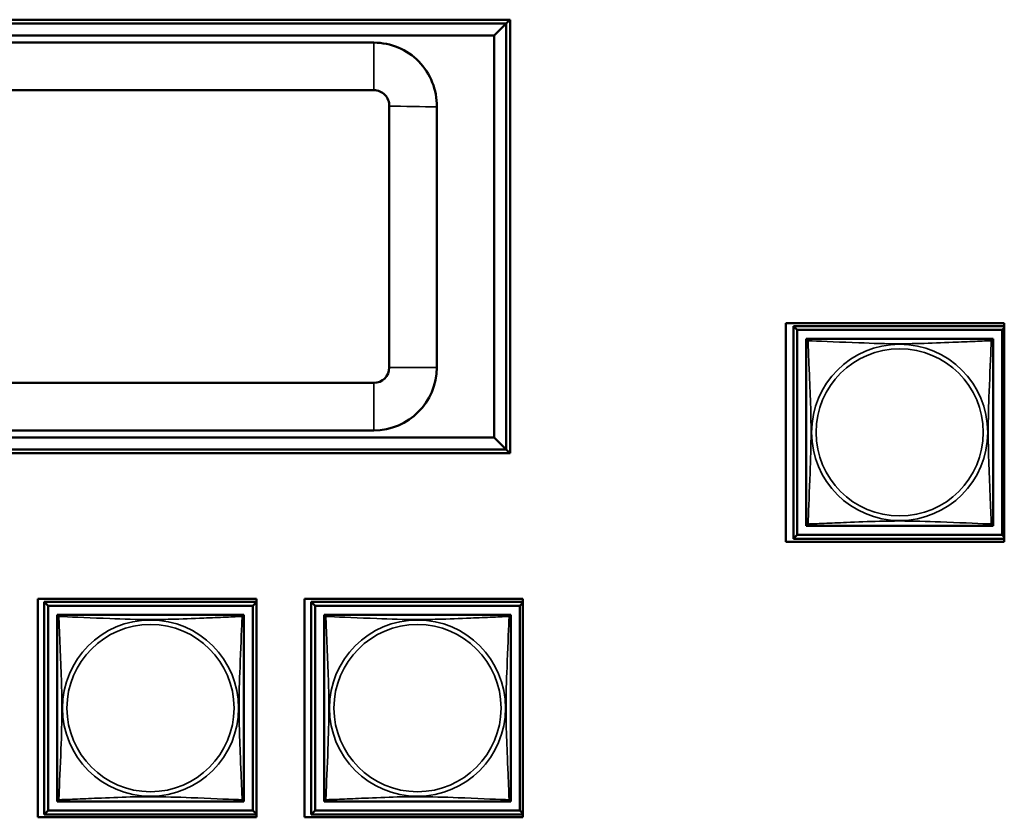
# Model space of a CAD drawing. Header units: inches. Extents: x 1.9 to 64.4, y 1.6 to 69.2.
# Tile 260 of 328: x 47.8 to 50.3, y 45.7 to 47.7. Entities that reach past the tile are written whole.
import ezdxf

# ---------------------------------------------------------------- set-up
doc = ezdxf.new("R2010")
doc.units = ezdxf.units.IN
doc.header["$MEASUREMENT"] = 0
doc.layers.add('Visible (ANSI)', color=7, linetype='Continuous', lineweight=50)
doc.layers.add('Visible Narrow (ANSI)', color=7, linetype='Continuous', lineweight=35)

msp = doc.modelspace()

# ---------------------------------------------------------------- linework, layer by layer
at = {"layer": 'Visible (ANSI)'}
for p, q in [((45.8672, 47.7195), (49.0532, 47.7195)), ((49.0532, 47.7195), (49.0432, 47.7095)), ((49.0532, 47.7195), (49.0532, 46.6235)), ((49.0432, 47.7095), (45.877, 47.7095)), ((49.0132, 47.6795), (49.0432, 47.7095)), ((49.0432, 46.6335), (49.0432, 47.7095)), ((45.907, 47.6795), (49.0132, 47.6795)), ((49.0132, 47.6795), (49.0132, 46.6635)), ((48.7088, 47.6615), (46.2484, 47.6615)), ((46.2484, 47.5415), (48.7088, 47.5415)), ((48.7476, 47.501), (48.7476, 46.8402)), ((48.8676, 46.8402), (48.8676, 47.4993)), ((49.7501, 46.4), (49.7501, 46.9524)), ((49.7501, 46.9524), (50.3026, 46.9524)), ((50.3026, 46.9524), (50.3026, 46.4)), ((49.7693, 46.9451), (50.3026, 46.9451)), ((49.7791, 46.9353), (49.7693, 46.9451)), ((49.7693, 46.4077), (49.7693, 46.9451)), ((49.7791, 46.9353), (50.2968, 46.9353)), ((49.7791, 46.4175), (49.7791, 46.9353)), ((50.3026, 46.941), (50.2968, 46.9353)), ((50.2968, 46.9353), (50.2968, 46.4175)), ((49.8017, 46.9068), (49.8017, 46.9126)), ((49.8017, 46.9126), (49.8075, 46.9126)), ((50.2684, 46.9126), (50.2742, 46.9126)), ((50.2742, 46.9126), (50.2742, 46.9067)), ((48.7088, 46.8015), (46.2484, 46.8015)), ((46.2484, 46.6815), (48.7088, 46.6815)), ((49.0132, 46.6635), (45.907, 46.6635)), ((49.0432, 46.6335), (49.0132, 46.6635)), ((45.877, 46.6335), (49.0432, 46.6335)), ((49.0532, 46.6235), (49.0432, 46.6335)), ((49.0532, 46.6235), (45.8672, 46.6235)), ((49.8017, 46.4402), (49.8017, 46.446)), ((49.8076, 46.4402), (49.8017, 46.4402)), ((50.2742, 46.4402), (50.2683, 46.4402)), ((50.2742, 46.4461), (50.2742, 46.4402)), ((49.7791, 46.4175), (49.7693, 46.4077)), ((50.3026, 46.4077), (49.7693, 46.4077)), ((50.2968, 46.4175), (49.7791, 46.4175)), ((50.2968, 46.4175), (50.3026, 46.4118)), ((50.3026, 46.4), (49.7501, 46.4)), ((47.8591, 45.7034), (47.8591, 46.2559)), ((47.8591, 46.2559), (48.4116, 46.2559)), ((48.4116, 46.2559), (48.4116, 45.7034)), ((48.5331, 45.7034), (48.5331, 46.2559)), ((48.5331, 46.2559), (49.0856, 46.2559)), ((49.0856, 46.2559), (49.0856, 45.7034)), ((47.8753, 46.2481), (48.4116, 46.2481)), ((47.8851, 46.2383), (47.8753, 46.2481)), ((47.8753, 45.7107), (47.8753, 46.2481)), ((47.8851, 46.2383), (48.4028, 46.2383)), ((47.8851, 45.7205), (47.8851, 46.2383)), ((48.4116, 46.247), (48.4028, 46.2383)), ((48.4028, 46.2383), (48.4028, 45.7205)), ((48.5503, 46.2481), (49.0856, 46.2481)), ((48.5601, 46.2383), (48.5503, 46.2481)), ((48.5503, 45.7107), (48.5503, 46.2481)), ((48.5601, 46.2383), (49.0778, 46.2383)), ((48.5601, 45.7205), (48.5601, 46.2383)), ((49.0856, 46.246), (49.0778, 46.2383)), ((49.0778, 46.2383), (49.0778, 45.7205)), ((47.9077, 46.2098), (47.9077, 46.2156)), ((47.9077, 46.2156), (47.9135, 46.2156)), ((48.3744, 46.2156), (48.3802, 46.2156)), ((48.3802, 46.2156), (48.3802, 46.2097)), ((48.5827, 46.2098), (48.5827, 46.2156)), ((48.5827, 46.2156), (48.5885, 46.2156)), ((49.0494, 46.2156), (49.0552, 46.2156)), ((49.0552, 46.2156), (49.0552, 46.2097)), ((47.9077, 45.7432), (47.9077, 45.749)), ((47.9136, 45.7432), (47.9077, 45.7432)), ((48.3802, 45.7432), (48.3743, 45.7432)), ((48.3802, 45.7491), (48.3802, 45.7432)), ((48.5827, 45.7432), (48.5827, 45.749)), ((48.5886, 45.7432), (48.5827, 45.7432)), ((49.0552, 45.7432), (49.0493, 45.7432)), ((49.0552, 45.7491), (49.0552, 45.7432)), ((48.4116, 45.7034), (47.8591, 45.7034)), ((47.8851, 45.7205), (47.8753, 45.7107)), ((48.4116, 45.7107), (47.8753, 45.7107)), ((48.4028, 45.7205), (47.8851, 45.7205)), ((48.4028, 45.7205), (48.4116, 45.7118)), ((49.0856, 45.7034), (48.5331, 45.7034)), ((48.5601, 45.7205), (48.5503, 45.7107)), ((49.0856, 45.7107), (48.5503, 45.7107)), ((49.0778, 45.7205), (48.5601, 45.7205)), ((49.0778, 45.7205), (49.0856, 45.7128))]:
    msp.add_line(p, q, dxfattribs=at)
for centre, radius, start, end in [((48.7088, 47.5027), 0.1588, 358.7859, 90), ((48.7088, 47.5027), 0.0388, 357.5427, 90), ((49.8076, 46.9067), 0.00591, 90, 180), ((50.2683, 46.9067), 0.00591, 0, 90), ((48.7088, 46.8402), 0.1588, 270, 0), ((48.7088, 46.8402), 0.0388, 270, 0), ((49.8076, 46.4461), 0.00591, 180, 270), ((50.2683, 46.4461), 0.00591, 270, 360), ((47.9136, 46.2097), 0.00591, 90, 180), ((48.3743, 46.2097), 0.00591, 0, 90), ((48.5886, 46.2097), 0.00591, 90, 180), ((49.0493, 46.2097), 0.00591, 0, 90), ((47.9136, 45.7491), 0.00591, 180, 270), ((48.3743, 45.7491), 0.00591, 270, 360), ((48.5886, 45.7491), 0.00591, 180, 270), ((49.0493, 45.7491), 0.00591, 270, 360)]:
    msp.add_arc(centre, radius, start, end, dxfattribs=at)
for points in [[(49.8017, 46.9067), (49.8017, 46.9061), (49.8017, 46.9034), (49.8017, 46.899), (49.8017, 46.8909), (49.8017, 46.877), (49.8017, 46.8608), (49.8017, 46.8447), (49.8017, 46.8265), (49.8017, 46.8079), (49.8017, 46.7815), (49.8017, 46.7542), (49.8017, 46.7272), (49.8017, 46.7102), (49.8017, 46.6933), (49.8017, 46.6764), (49.8017, 46.6426), (49.8017, 46.6087), (49.8017, 46.575), (49.8017, 46.533), (49.8017, 46.4891), (49.8017, 46.4635), (49.8017, 46.4534), (49.8017, 46.447), (49.8017, 46.4461)], [(50.2683, 46.9126), (50.2677, 46.9126), (50.265, 46.9126), (50.2606, 46.9126), (50.2524, 46.9126), (50.2385, 46.9126), (50.2224, 46.9126), (50.2063, 46.9126), (50.1881, 46.9126), (50.1694, 46.9126), (50.1431, 46.9126), (50.1158, 46.9126), (50.0887, 46.9126), (50.0718, 46.9126), (50.0549, 46.9126), (50.038, 46.9126), (50.0041, 46.9126), (49.9703, 46.9126), (49.9365, 46.9126), (49.8945, 46.9126), (49.8506, 46.9126), (49.8251, 46.9126), (49.815, 46.9126), (49.8086, 46.9126), (49.8076, 46.9126)], [(50.2742, 46.4461), (50.2742, 46.4467), (50.2742, 46.4494), (50.2742, 46.4538), (50.2742, 46.4619), (50.2742, 46.4758), (50.2742, 46.492), (50.2742, 46.5081), (50.2742, 46.5263), (50.2742, 46.5449), (50.2742, 46.5713), (50.2742, 46.5986), (50.2742, 46.6256), (50.2742, 46.6426), (50.2742, 46.6595), (50.2742, 46.6764), (50.2742, 46.7102), (50.2742, 46.7441), (50.2742, 46.7778), (50.2742, 46.8198), (50.2742, 46.8637), (50.2742, 46.8893), (50.2742, 46.8994), (50.2742, 46.9058), (50.2742, 46.9067)], [(49.8076, 46.4402), (49.8082, 46.4402), (49.8109, 46.4402), (49.8153, 46.4402), (49.8235, 46.4402), (49.8374, 46.4402), (49.8535, 46.4402), (49.8696, 46.4402), (49.8879, 46.4402), (49.9065, 46.4402), (49.9328, 46.4402), (49.9601, 46.4402), (49.9872, 46.4402), (50.0041, 46.4402), (50.021, 46.4402), (50.038, 46.4402), (50.0718, 46.4402), (50.1057, 46.4402), (50.1394, 46.4402), (50.1814, 46.4402), (50.2253, 46.4402), (50.2508, 46.4402), (50.2609, 46.4402), (50.2673, 46.4402), (50.2683, 46.4402)], [(47.9077, 46.2097), (47.9077, 46.2091), (47.9077, 46.2064), (47.9077, 46.202), (47.9077, 46.1939), (47.9077, 46.18), (47.9077, 46.1638), (47.9077, 46.1477), (47.9077, 46.1295), (47.9077, 46.1109), (47.9077, 46.0845), (47.9077, 46.0572), (47.9077, 46.0302), (47.9077, 46.0132), (47.9077, 45.9963), (47.9077, 45.9794), (47.9077, 45.9456), (47.9077, 45.9117), (47.9077, 45.878), (47.9077, 45.836), (47.9077, 45.7921), (47.9077, 45.7665), (47.9077, 45.7564), (47.9077, 45.75), (47.9077, 45.7491)], [(48.3743, 46.2156), (48.3737, 46.2156), (48.371, 46.2156), (48.3666, 46.2156), (48.3584, 46.2156), (48.3445, 46.2156), (48.3284, 46.2156), (48.3123, 46.2156), (48.2941, 46.2156), (48.2754, 46.2156), (48.2491, 46.2156), (48.2218, 46.2156), (48.1947, 46.2156), (48.1778, 46.2156), (48.1609, 46.2156), (48.144, 46.2156), (48.1101, 46.2156), (48.0763, 46.2156), (48.0425, 46.2156), (48.0005, 46.2156), (47.9566, 46.2156), (47.9311, 46.2156), (47.921, 46.2156), (47.9146, 46.2156), (47.9136, 46.2156)], [(48.3802, 45.7491), (48.3802, 45.7497), (48.3802, 45.7524), (48.3802, 45.7568), (48.3802, 45.7649), (48.3802, 45.7788), (48.3802, 45.795), (48.3802, 45.8111), (48.3802, 45.8293), (48.3802, 45.8479), (48.3802, 45.8743), (48.3802, 45.9016), (48.3802, 45.9286), (48.3802, 45.9456), (48.3802, 45.9625), (48.3802, 45.9794), (48.3802, 46.0132), (48.3802, 46.0471), (48.3802, 46.0808), (48.3802, 46.1228), (48.3802, 46.1667), (48.3802, 46.1923), (48.3802, 46.2024), (48.3802, 46.2088), (48.3802, 46.2097)], [(48.5827, 46.2097), (48.5827, 46.2091), (48.5827, 46.2064), (48.5827, 46.202), (48.5827, 46.1939), (48.5827, 46.18), (48.5827, 46.1638), (48.5827, 46.1477), (48.5827, 46.1295), (48.5827, 46.1109), (48.5827, 46.0845), (48.5827, 46.0572), (48.5827, 46.0302), (48.5827, 46.0132), (48.5827, 45.9963), (48.5827, 45.9794), (48.5827, 45.9456), (48.5827, 45.9117), (48.5827, 45.878), (48.5827, 45.836), (48.5827, 45.7921), (48.5827, 45.7665), (48.5827, 45.7564), (48.5827, 45.75), (48.5827, 45.7491)], [(49.0493, 46.2156), (49.0487, 46.2156), (49.046, 46.2156), (49.0416, 46.2156), (49.0334, 46.2156), (49.0195, 46.2156), (49.0034, 46.2156), (48.9873, 46.2156), (48.9691, 46.2156), (48.9504, 46.2156), (48.9241, 46.2156), (48.8968, 46.2156), (48.8697, 46.2156), (48.8528, 46.2156), (48.8359, 46.2156), (48.819, 46.2156), (48.7851, 46.2156), (48.7513, 46.2156), (48.7175, 46.2156), (48.6755, 46.2156), (48.6316, 46.2156), (48.6061, 46.2156), (48.596, 46.2156), (48.5896, 46.2156), (48.5886, 46.2156)], [(49.0552, 45.7491), (49.0552, 45.7497), (49.0552, 45.7524), (49.0552, 45.7568), (49.0552, 45.7649), (49.0552, 45.7788), (49.0552, 45.795), (49.0552, 45.8111), (49.0552, 45.8293), (49.0552, 45.8479), (49.0552, 45.8743), (49.0552, 45.9016), (49.0552, 45.9286), (49.0552, 45.9456), (49.0552, 45.9625), (49.0552, 45.9794), (49.0552, 46.0132), (49.0552, 46.0471), (49.0552, 46.0808), (49.0552, 46.1228), (49.0552, 46.1667), (49.0552, 46.1923), (49.0552, 46.2024), (49.0552, 46.2088), (49.0552, 46.2097)], [(47.9136, 45.7432), (47.9142, 45.7432), (47.9169, 45.7432), (47.9213, 45.7432), (47.9295, 45.7432), (47.9434, 45.7432), (47.9595, 45.7432), (47.9756, 45.7432), (47.9939, 45.7432), (48.0125, 45.7432), (48.0388, 45.7432), (48.0661, 45.7432), (48.0932, 45.7432), (48.1101, 45.7432), (48.127, 45.7432), (48.144, 45.7432), (48.1778, 45.7432), (48.2117, 45.7432), (48.2454, 45.7432), (48.2874, 45.7432), (48.3313, 45.7432), (48.3568, 45.7432), (48.3669, 45.7432), (48.3733, 45.7432), (48.3743, 45.7432)], [(48.5886, 45.7432), (48.5892, 45.7432), (48.5919, 45.7432), (48.5963, 45.7432), (48.6045, 45.7432), (48.6184, 45.7432), (48.6345, 45.7432), (48.6506, 45.7432), (48.6689, 45.7432), (48.6875, 45.7432), (48.7138, 45.7432), (48.7411, 45.7432), (48.7682, 45.7432), (48.7851, 45.7432), (48.802, 45.7432), (48.819, 45.7432), (48.8528, 45.7432), (48.8867, 45.7432), (48.9204, 45.7432), (48.9624, 45.7432), (49.0063, 45.7432), (49.0318, 45.7432), (49.0419, 45.7432), (49.0483, 45.7432), (49.0493, 45.7432)]]:
    msp.add_open_spline(points, degree=3, knots=[0.325731, 0.325731, 0.325731, 0.325731, 0.404774, 0.404774, 0.404774, 0.550532, 0.550532, 0.550532, 0.69629, 0.69629, 0.69629, 0.902598, 0.902598, 0.902598, 1.03154, 1.03154, 1.03154, 1.289425, 1.289425, 1.289425, 1.610774, 1.610774, 1.610774, 1.73735, 1.73735, 1.73735, 1.73735], dxfattribs=at)
at = {"layer": 'Visible Narrow (ANSI)'}
for p, q in [((48.7088, 47.6615), (48.7088, 47.5415)), ((48.7476, 46.8402), (48.8676, 46.8402)), ((48.7088, 46.8015), (48.7088, 46.6815))]:
    msp.add_line(p, q, dxfattribs=at)
for centre, radius in [((50.038, 46.6764), 0.2227), ((50.038, 46.6764), 0.2113), ((48.144, 45.9794), 0.2227), ((48.819, 45.9794), 0.2227), ((48.144, 45.9794), 0.2113), ((48.819, 45.9794), 0.2113)]:
    msp.add_circle(centre, radius, dxfattribs=at)
msp.add_open_spline([(48.8676, 47.4993), (48.8343, 47.4997), (48.7821, 47.5003), (48.7476, 47.501)], degree=3, dxfattribs=at)
for points, knots in [([(49.8017, 46.9067), (49.8017, 46.9068), (49.8017, 46.9069), (49.8018, 46.9072), (49.8018, 46.9074), (49.802, 46.9077), (49.802, 46.9078), (49.8022, 46.9079), (49.8023, 46.908), (49.8025, 46.9081), (49.8027, 46.9082), (49.8033, 46.9084), (49.8037, 46.9085), (49.8049, 46.9084), (49.8055, 46.9083), (49.8063, 46.9081)], [-0.0844808, -0.0844808, -0.0844808, -0.0844808, -0.06943799, -0.06943799, -0.05587828, -0.05587828, -0.04740346, -0.04740346, -0.04210669, -0.04210669, -0.03151317, -0.03151317, -0.01456352, -0.01456352, 0.00026741, 0.00026741, 0.00026741, 0.00026741]), ([(49.8063, 46.9081), (49.8061, 46.9088), (49.806, 46.9095), (49.8059, 46.9106), (49.8059, 46.9111), (49.8061, 46.9117), (49.8062, 46.9119), (49.8064, 46.9121), (49.8064, 46.9122), (49.8066, 46.9123), (49.8067, 46.9124), (49.8069, 46.9125), (49.8071, 46.9126), (49.8074, 46.9126), (49.8076, 46.9126), (49.8076, 46.9126)], [-0.00026741, -0.00026741, -0.00026741, -0.00026741, 0.01456352, 0.01456352, 0.03151317, 0.03151317, 0.04210669, 0.04210669, 0.04740346, 0.04740346, 0.05587828, 0.05587828, 0.06943799, 0.06943799, 0.0844808, 0.0844808, 0.0844808, 0.0844808]), ([(49.8063, 46.4447), (49.8064, 46.4476), (49.8065, 46.451), (49.8067, 46.455), (49.8078, 46.4827), (49.8099, 46.5297), (49.8116, 46.5732), (49.813, 46.6081), (49.814, 46.6423), (49.814, 46.6764), (49.814, 46.6934), (49.8137, 46.7105), (49.8133, 46.7277), (49.8126, 46.7551), (49.8115, 46.7833), (49.8103, 46.811), (49.8095, 46.8305), (49.8086, 46.8498), (49.8079, 46.8671), (49.8072, 46.8843), (49.8066, 46.8993), (49.8063, 46.9081)], [-1.657319, -1.657319, -1.657319, -1.657319, -1.610774, -1.610774, -1.610774, -1.289425, -1.289425, -1.289425, -1.03154, -1.03154, -1.03154, -0.902598, -0.902598, -0.902598, -0.69629, -0.69629, -0.69629, -0.550532, -0.550532, -0.550532, -0.405761, -0.405761, -0.405761, -0.405761]), ([(49.8063, 46.9081), (49.8091, 46.908), (49.8126, 46.9078), (49.8166, 46.9077), (49.8442, 46.9066), (49.8912, 46.9045), (49.9348, 46.9028), (49.9697, 46.9014), (50.0039, 46.9004), (50.038, 46.9004), (50.055, 46.9004), (50.072, 46.9006), (50.0892, 46.901), (50.1167, 46.9017), (50.1448, 46.9029), (50.1725, 46.904), (50.1921, 46.9049), (50.2114, 46.9057), (50.2287, 46.9064), (50.2459, 46.9071), (50.2608, 46.9077), (50.2696, 46.9081)], [-1.657319, -1.657319, -1.657319, -1.657319, -1.610774, -1.610774, -1.610774, -1.289425, -1.289425, -1.289425, -1.03154, -1.03154, -1.03154, -0.902598, -0.902598, -0.902598, -0.69629, -0.69629, -0.69629, -0.550532, -0.550532, -0.550532, -0.405761, -0.405761, -0.405761, -0.405761]), ([(50.2696, 46.9081), (50.2695, 46.9052), (50.2694, 46.9018), (50.2692, 46.8978), (50.2681, 46.8701), (50.266, 46.8231), (50.2643, 46.7796), (50.2629, 46.7447), (50.2619, 46.7105), (50.2619, 46.6764), (50.2619, 46.6594), (50.2622, 46.6423), (50.2626, 46.6251), (50.2633, 46.5976), (50.2644, 46.5695), (50.2656, 46.5418), (50.2664, 46.5223), (50.2673, 46.5029), (50.268, 46.4857), (50.2687, 46.4685), (50.2693, 46.4535), (50.2696, 46.4447)], [-1.657319, -1.657319, -1.657319, -1.657319, -1.610774, -1.610774, -1.610774, -1.289425, -1.289425, -1.289425, -1.03154, -1.03154, -1.03154, -0.902598, -0.902598, -0.902598, -0.69629, -0.69629, -0.69629, -0.550532, -0.550532, -0.550532, -0.405761, -0.405761, -0.405761, -0.405761]), ([(50.2683, 46.9126), (50.2684, 46.9126), (50.2685, 46.9126), (50.2688, 46.9126), (50.269, 46.9125), (50.2692, 46.9124), (50.2693, 46.9123), (50.2695, 46.9122), (50.2695, 46.9121), (50.2697, 46.9119), (50.2698, 46.9117), (50.27, 46.9111), (50.27, 46.9106), (50.2699, 46.9095), (50.2698, 46.9088), (50.2696, 46.9081)], [-0.0844808, -0.0844808, -0.0844808, -0.0844808, -0.06943799, -0.06943799, -0.05587828, -0.05587828, -0.04740346, -0.04740346, -0.04210669, -0.04210669, -0.03151317, -0.03151317, -0.01456352, -0.01456352, 0.00026741, 0.00026741, 0.00026741, 0.00026741]), ([(50.2696, 46.9081), (50.2704, 46.9083), (50.271, 46.9084), (50.2722, 46.9085), (50.2727, 46.9084), (50.2732, 46.9082), (50.2734, 46.9081), (50.2736, 46.908), (50.2737, 46.9079), (50.2739, 46.9078), (50.2739, 46.9077), (50.2741, 46.9074), (50.2741, 46.9072), (50.2742, 46.9069), (50.2742, 46.9068), (50.2742, 46.9067)], [-0.00026741, -0.00026741, -0.00026741, -0.00026741, 0.01456352, 0.01456352, 0.03151317, 0.03151317, 0.04210669, 0.04210669, 0.04740346, 0.04740346, 0.05587828, 0.05587828, 0.06943799, 0.06943799, 0.0844808, 0.0844808, 0.0844808, 0.0844808]), ([(50.2696, 46.4447), (50.2668, 46.4448), (50.2633, 46.445), (50.2593, 46.4451), (50.2317, 46.4462), (50.1847, 46.4483), (50.1411, 46.45), (50.1062, 46.4514), (50.072, 46.4524), (50.038, 46.4524), (50.0209, 46.4524), (50.0039, 46.4522), (49.9867, 46.4518), (49.9592, 46.4511), (49.9311, 46.4499), (49.9034, 46.4488), (49.8839, 46.4479), (49.8645, 46.4471), (49.8472, 46.4464), (49.83, 46.4456), (49.8151, 46.4451), (49.8063, 46.4447)], [-1.657319, -1.657319, -1.657319, -1.657319, -1.610774, -1.610774, -1.610774, -1.289425, -1.289425, -1.289425, -1.03154, -1.03154, -1.03154, -0.902598, -0.902598, -0.902598, -0.69629, -0.69629, -0.69629, -0.550532, -0.550532, -0.550532, -0.405761, -0.405761, -0.405761, -0.405761]), ([(49.8063, 46.4447), (49.8055, 46.4445), (49.8049, 46.4444), (49.8037, 46.4443), (49.8033, 46.4444), (49.8027, 46.4446), (49.8025, 46.4447), (49.8023, 46.4448), (49.8022, 46.4449), (49.802, 46.445), (49.802, 46.4451), (49.8018, 46.4454), (49.8018, 46.4456), (49.8017, 46.4459), (49.8017, 46.446), (49.8017, 46.4461)], [-0.00026741, -0.00026741, -0.00026741, -0.00026741, 0.01456352, 0.01456352, 0.03151317, 0.03151317, 0.04210669, 0.04210669, 0.04740346, 0.04740346, 0.05587828, 0.05587828, 0.06943799, 0.06943799, 0.0844808, 0.0844808, 0.0844808, 0.0844808]), ([(49.8076, 46.4402), (49.8076, 46.4402), (49.8074, 46.4402), (49.8071, 46.4402), (49.8069, 46.4403), (49.8067, 46.4404), (49.8066, 46.4405), (49.8064, 46.4406), (49.8064, 46.4407), (49.8062, 46.4409), (49.8061, 46.4411), (49.8059, 46.4417), (49.8059, 46.4422), (49.806, 46.4433), (49.8061, 46.444), (49.8063, 46.4447)], [-0.0844808, -0.0844808, -0.0844808, -0.0844808, -0.06943799, -0.06943799, -0.05587828, -0.05587828, -0.04740346, -0.04740346, -0.04210669, -0.04210669, -0.03151317, -0.03151317, -0.01456352, -0.01456352, 0.00026741, 0.00026741, 0.00026741, 0.00026741]), ([(50.2696, 46.4447), (50.2698, 46.444), (50.2699, 46.4433), (50.27, 46.4422), (50.27, 46.4417), (50.2698, 46.4411), (50.2697, 46.4409), (50.2695, 46.4407), (50.2695, 46.4406), (50.2693, 46.4405), (50.2692, 46.4404), (50.269, 46.4403), (50.2688, 46.4402), (50.2685, 46.4402), (50.2684, 46.4402), (50.2683, 46.4402)], [-0.00026741, -0.00026741, -0.00026741, -0.00026741, 0.01456352, 0.01456352, 0.03151317, 0.03151317, 0.04210669, 0.04210669, 0.04740346, 0.04740346, 0.05587828, 0.05587828, 0.06943799, 0.06943799, 0.0844808, 0.0844808, 0.0844808, 0.0844808]), ([(50.2742, 46.4461), (50.2742, 46.446), (50.2742, 46.4459), (50.2741, 46.4456), (50.2741, 46.4454), (50.2739, 46.4451), (50.2739, 46.445), (50.2737, 46.4449), (50.2736, 46.4448), (50.2734, 46.4447), (50.2732, 46.4446), (50.2727, 46.4444), (50.2722, 46.4443), (50.271, 46.4444), (50.2704, 46.4445), (50.2696, 46.4447)], [-0.0844808, -0.0844808, -0.0844808, -0.0844808, -0.06943799, -0.06943799, -0.05587828, -0.05587828, -0.04740346, -0.04740346, -0.04210669, -0.04210669, -0.03151317, -0.03151317, -0.01456352, -0.01456352, 0.00026741, 0.00026741, 0.00026741, 0.00026741]), ([(47.9077, 46.2097), (47.9077, 46.2098), (47.9077, 46.2099), (47.9078, 46.2102), (47.9078, 46.2104), (47.908, 46.2107), (47.908, 46.2108), (47.9082, 46.2109), (47.9083, 46.211), (47.9085, 46.2111), (47.9087, 46.2112), (47.9093, 46.2114), (47.9097, 46.2115), (47.9109, 46.2114), (47.9115, 46.2113), (47.9123, 46.2111)], [-0.0844808, -0.0844808, -0.0844808, -0.0844808, -0.06943799, -0.06943799, -0.05587828, -0.05587828, -0.04740346, -0.04740346, -0.04210669, -0.04210669, -0.03151317, -0.03151317, -0.01456352, -0.01456352, 0.00026741, 0.00026741, 0.00026741, 0.00026741]), ([(47.9123, 46.2111), (47.9121, 46.2118), (47.912, 46.2125), (47.9119, 46.2136), (47.9119, 46.2141), (47.9121, 46.2147), (47.9122, 46.2149), (47.9124, 46.2151), (47.9124, 46.2152), (47.9126, 46.2153), (47.9127, 46.2154), (47.9129, 46.2155), (47.9131, 46.2156), (47.9134, 46.2156), (47.9136, 46.2156), (47.9136, 46.2156)], [-0.00026741, -0.00026741, -0.00026741, -0.00026741, 0.01456352, 0.01456352, 0.03151317, 0.03151317, 0.04210669, 0.04210669, 0.04740346, 0.04740346, 0.05587828, 0.05587828, 0.06943799, 0.06943799, 0.0844808, 0.0844808, 0.0844808, 0.0844808]), ([(47.9123, 45.7477), (47.9124, 45.7506), (47.9125, 45.754), (47.9127, 45.758), (47.9138, 45.7857), (47.9159, 45.8327), (47.9176, 45.8762), (47.919, 45.9111), (47.92, 45.9453), (47.92, 45.9794), (47.92, 45.9964), (47.9197, 46.0135), (47.9193, 46.0307), (47.9186, 46.0581), (47.9175, 46.0863), (47.9163, 46.114), (47.9155, 46.1335), (47.9146, 46.1528), (47.9139, 46.1701), (47.9132, 46.1873), (47.9126, 46.2023), (47.9123, 46.2111)], [-1.657319, -1.657319, -1.657319, -1.657319, -1.610774, -1.610774, -1.610774, -1.289425, -1.289425, -1.289425, -1.03154, -1.03154, -1.03154, -0.902598, -0.902598, -0.902598, -0.69629, -0.69629, -0.69629, -0.550532, -0.550532, -0.550532, -0.405761, -0.405761, -0.405761, -0.405761]), ([(47.9123, 46.2111), (47.9151, 46.211), (47.9186, 46.2108), (47.9226, 46.2107), (47.9502, 46.2096), (47.9972, 46.2075), (48.0408, 46.2058), (48.0757, 46.2044), (48.1099, 46.2034), (48.144, 46.2034), (48.161, 46.2034), (48.178, 46.2036), (48.1952, 46.204), (48.2227, 46.2047), (48.2508, 46.2059), (48.2785, 46.207), (48.2981, 46.2079), (48.3174, 46.2087), (48.3347, 46.2094), (48.3519, 46.2101), (48.3668, 46.2107), (48.3756, 46.2111)], [-1.657319, -1.657319, -1.657319, -1.657319, -1.610774, -1.610774, -1.610774, -1.289425, -1.289425, -1.289425, -1.03154, -1.03154, -1.03154, -0.902598, -0.902598, -0.902598, -0.69629, -0.69629, -0.69629, -0.550532, -0.550532, -0.550532, -0.405761, -0.405761, -0.405761, -0.405761]), ([(48.3756, 46.2111), (48.3755, 46.2082), (48.3754, 46.2048), (48.3752, 46.2008), (48.3741, 46.1731), (48.372, 46.1261), (48.3703, 46.0826), (48.3689, 46.0477), (48.3679, 46.0135), (48.3679, 45.9794), (48.3679, 45.9624), (48.3682, 45.9453), (48.3686, 45.9281), (48.3693, 45.9006), (48.3704, 45.8725), (48.3716, 45.8448), (48.3724, 45.8253), (48.3733, 45.8059), (48.374, 45.7887), (48.3747, 45.7715), (48.3753, 45.7565), (48.3756, 45.7477)], [-1.657319, -1.657319, -1.657319, -1.657319, -1.610774, -1.610774, -1.610774, -1.289425, -1.289425, -1.289425, -1.03154, -1.03154, -1.03154, -0.902598, -0.902598, -0.902598, -0.69629, -0.69629, -0.69629, -0.550532, -0.550532, -0.550532, -0.405761, -0.405761, -0.405761, -0.405761]), ([(48.3743, 46.2156), (48.3744, 46.2156), (48.3745, 46.2156), (48.3748, 46.2156), (48.375, 46.2155), (48.3752, 46.2154), (48.3753, 46.2153), (48.3755, 46.2152), (48.3755, 46.2151), (48.3757, 46.2149), (48.3758, 46.2147), (48.376, 46.2141), (48.376, 46.2136), (48.3759, 46.2125), (48.3758, 46.2118), (48.3756, 46.2111)], [-0.0844808, -0.0844808, -0.0844808, -0.0844808, -0.06943799, -0.06943799, -0.05587828, -0.05587828, -0.04740346, -0.04740346, -0.04210669, -0.04210669, -0.03151317, -0.03151317, -0.01456352, -0.01456352, 0.00026741, 0.00026741, 0.00026741, 0.00026741]), ([(48.3756, 46.2111), (48.3764, 46.2113), (48.377, 46.2114), (48.3782, 46.2115), (48.3787, 46.2114), (48.3792, 46.2112), (48.3794, 46.2111), (48.3796, 46.211), (48.3797, 46.2109), (48.3799, 46.2108), (48.3799, 46.2107), (48.3801, 46.2104), (48.3801, 46.2102), (48.3802, 46.2099), (48.3802, 46.2098), (48.3802, 46.2097)], [-0.00026741, -0.00026741, -0.00026741, -0.00026741, 0.01456352, 0.01456352, 0.03151317, 0.03151317, 0.04210669, 0.04210669, 0.04740346, 0.04740346, 0.05587828, 0.05587828, 0.06943799, 0.06943799, 0.0844808, 0.0844808, 0.0844808, 0.0844808]), ([(48.5827, 46.2097), (48.5827, 46.2098), (48.5827, 46.2099), (48.5828, 46.2102), (48.5828, 46.2104), (48.583, 46.2107), (48.583, 46.2108), (48.5832, 46.2109), (48.5833, 46.211), (48.5835, 46.2111), (48.5837, 46.2112), (48.5843, 46.2114), (48.5847, 46.2115), (48.5859, 46.2114), (48.5865, 46.2113), (48.5873, 46.2111)], [-0.0844808, -0.0844808, -0.0844808, -0.0844808, -0.06943799, -0.06943799, -0.05587828, -0.05587828, -0.04740346, -0.04740346, -0.04210669, -0.04210669, -0.03151317, -0.03151317, -0.01456352, -0.01456352, 0.00026741, 0.00026741, 0.00026741, 0.00026741]), ([(48.5873, 46.2111), (48.5871, 46.2118), (48.587, 46.2125), (48.5869, 46.2136), (48.5869, 46.2141), (48.5871, 46.2147), (48.5872, 46.2149), (48.5874, 46.2151), (48.5874, 46.2152), (48.5876, 46.2153), (48.5877, 46.2154), (48.5879, 46.2155), (48.5881, 46.2156), (48.5884, 46.2156), (48.5886, 46.2156), (48.5886, 46.2156)], [-0.00026741, -0.00026741, -0.00026741, -0.00026741, 0.01456352, 0.01456352, 0.03151317, 0.03151317, 0.04210669, 0.04210669, 0.04740346, 0.04740346, 0.05587828, 0.05587828, 0.06943799, 0.06943799, 0.0844808, 0.0844808, 0.0844808, 0.0844808]), ([(48.5873, 45.7477), (48.5874, 45.7506), (48.5875, 45.754), (48.5877, 45.758), (48.5888, 45.7857), (48.5909, 45.8327), (48.5926, 45.8762), (48.594, 45.9111), (48.595, 45.9453), (48.595, 45.9794), (48.595, 45.9964), (48.5947, 46.0135), (48.5943, 46.0307), (48.5936, 46.0581), (48.5925, 46.0863), (48.5913, 46.114), (48.5905, 46.1335), (48.5896, 46.1528), (48.5889, 46.1701), (48.5882, 46.1873), (48.5876, 46.2023), (48.5873, 46.2111)], [-1.657319, -1.657319, -1.657319, -1.657319, -1.610774, -1.610774, -1.610774, -1.289425, -1.289425, -1.289425, -1.03154, -1.03154, -1.03154, -0.902598, -0.902598, -0.902598, -0.69629, -0.69629, -0.69629, -0.550532, -0.550532, -0.550532, -0.405761, -0.405761, -0.405761, -0.405761]), ([(48.5873, 46.2111), (48.5901, 46.211), (48.5936, 46.2108), (48.5976, 46.2107), (48.6252, 46.2096), (48.6722, 46.2075), (48.7158, 46.2058), (48.7507, 46.2044), (48.7849, 46.2034), (48.819, 46.2034), (48.836, 46.2034), (48.853, 46.2036), (48.8702, 46.204), (48.8977, 46.2047), (48.9258, 46.2059), (48.9535, 46.207), (48.9731, 46.2079), (48.9924, 46.2087), (49.0097, 46.2094), (49.0269, 46.2101), (49.0418, 46.2107), (49.0506, 46.2111)], [-1.657319, -1.657319, -1.657319, -1.657319, -1.610774, -1.610774, -1.610774, -1.289425, -1.289425, -1.289425, -1.03154, -1.03154, -1.03154, -0.902598, -0.902598, -0.902598, -0.69629, -0.69629, -0.69629, -0.550532, -0.550532, -0.550532, -0.405761, -0.405761, -0.405761, -0.405761]), ([(49.0506, 46.2111), (49.0505, 46.2082), (49.0504, 46.2048), (49.0502, 46.2008), (49.0491, 46.1731), (49.047, 46.1261), (49.0453, 46.0826), (49.0439, 46.0477), (49.0429, 46.0135), (49.0429, 45.9794), (49.0429, 45.9624), (49.0432, 45.9453), (49.0436, 45.9281), (49.0443, 45.9006), (49.0454, 45.8725), (49.0466, 45.8448), (49.0474, 45.8253), (49.0483, 45.8059), (49.049, 45.7887), (49.0497, 45.7715), (49.0503, 45.7565), (49.0506, 45.7477)], [-1.657319, -1.657319, -1.657319, -1.657319, -1.610774, -1.610774, -1.610774, -1.289425, -1.289425, -1.289425, -1.03154, -1.03154, -1.03154, -0.902598, -0.902598, -0.902598, -0.69629, -0.69629, -0.69629, -0.550532, -0.550532, -0.550532, -0.405761, -0.405761, -0.405761, -0.405761]), ([(49.0493, 46.2156), (49.0494, 46.2156), (49.0495, 46.2156), (49.0498, 46.2156), (49.05, 46.2155), (49.0502, 46.2154), (49.0503, 46.2153), (49.0505, 46.2152), (49.0505, 46.2151), (49.0507, 46.2149), (49.0508, 46.2147), (49.051, 46.2141), (49.051, 46.2136), (49.0509, 46.2125), (49.0508, 46.2118), (49.0506, 46.2111)], [-0.0844808, -0.0844808, -0.0844808, -0.0844808, -0.06943799, -0.06943799, -0.05587828, -0.05587828, -0.04740346, -0.04740346, -0.04210669, -0.04210669, -0.03151317, -0.03151317, -0.01456352, -0.01456352, 0.00026741, 0.00026741, 0.00026741, 0.00026741]), ([(49.0506, 46.2111), (49.0514, 46.2113), (49.052, 46.2114), (49.0532, 46.2115), (49.0537, 46.2114), (49.0542, 46.2112), (49.0544, 46.2111), (49.0546, 46.211), (49.0547, 46.2109), (49.0549, 46.2108), (49.0549, 46.2107), (49.0551, 46.2104), (49.0551, 46.2102), (49.0552, 46.2099), (49.0552, 46.2098), (49.0552, 46.2097)], [-0.00026741, -0.00026741, -0.00026741, -0.00026741, 0.01456352, 0.01456352, 0.03151317, 0.03151317, 0.04210669, 0.04210669, 0.04740346, 0.04740346, 0.05587828, 0.05587828, 0.06943799, 0.06943799, 0.0844808, 0.0844808, 0.0844808, 0.0844808]), ([(48.3756, 45.7477), (48.3728, 45.7478), (48.3693, 45.748), (48.3653, 45.7481), (48.3377, 45.7492), (48.2907, 45.7513), (48.2471, 45.753), (48.2122, 45.7544), (48.178, 45.7554), (48.144, 45.7554), (48.1269, 45.7554), (48.1099, 45.7552), (48.0927, 45.7548), (48.0652, 45.7541), (48.0371, 45.7529), (48.0094, 45.7518), (47.9899, 45.7509), (47.9705, 45.7501), (47.9532, 45.7494), (47.936, 45.7486), (47.9211, 45.7481), (47.9123, 45.7477)], [-1.657319, -1.657319, -1.657319, -1.657319, -1.610774, -1.610774, -1.610774, -1.289425, -1.289425, -1.289425, -1.03154, -1.03154, -1.03154, -0.902598, -0.902598, -0.902598, -0.69629, -0.69629, -0.69629, -0.550532, -0.550532, -0.550532, -0.405761, -0.405761, -0.405761, -0.405761]), ([(49.0506, 45.7477), (49.0478, 45.7478), (49.0443, 45.748), (49.0403, 45.7481), (49.0127, 45.7492), (48.9657, 45.7513), (48.9221, 45.753), (48.8872, 45.7544), (48.853, 45.7554), (48.819, 45.7554), (48.8019, 45.7554), (48.7849, 45.7552), (48.7677, 45.7548), (48.7402, 45.7541), (48.7121, 45.7529), (48.6844, 45.7518), (48.6649, 45.7509), (48.6455, 45.7501), (48.6282, 45.7494), (48.611, 45.7486), (48.5961, 45.7481), (48.5873, 45.7477)], [-1.657319, -1.657319, -1.657319, -1.657319, -1.610774, -1.610774, -1.610774, -1.289425, -1.289425, -1.289425, -1.03154, -1.03154, -1.03154, -0.902598, -0.902598, -0.902598, -0.69629, -0.69629, -0.69629, -0.550532, -0.550532, -0.550532, -0.405761, -0.405761, -0.405761, -0.405761]), ([(47.9123, 45.7477), (47.9115, 45.7475), (47.9109, 45.7474), (47.9097, 45.7473), (47.9093, 45.7474), (47.9087, 45.7476), (47.9085, 45.7477), (47.9083, 45.7478), (47.9082, 45.7479), (47.908, 45.748), (47.908, 45.7481), (47.9078, 45.7484), (47.9078, 45.7486), (47.9077, 45.7489), (47.9077, 45.749), (47.9077, 45.7491)], [-0.00026741, -0.00026741, -0.00026741, -0.00026741, 0.01456352, 0.01456352, 0.03151317, 0.03151317, 0.04210669, 0.04210669, 0.04740346, 0.04740346, 0.05587828, 0.05587828, 0.06943799, 0.06943799, 0.0844808, 0.0844808, 0.0844808, 0.0844808]), ([(47.9136, 45.7432), (47.9136, 45.7432), (47.9134, 45.7432), (47.9131, 45.7432), (47.9129, 45.7433), (47.9127, 45.7434), (47.9126, 45.7435), (47.9124, 45.7436), (47.9124, 45.7437), (47.9122, 45.7439), (47.9121, 45.7441), (47.9119, 45.7447), (47.9119, 45.7452), (47.912, 45.7463), (47.9121, 45.747), (47.9123, 45.7477)], [-0.0844808, -0.0844808, -0.0844808, -0.0844808, -0.06943799, -0.06943799, -0.05587828, -0.05587828, -0.04740346, -0.04740346, -0.04210669, -0.04210669, -0.03151317, -0.03151317, -0.01456352, -0.01456352, 0.00026741, 0.00026741, 0.00026741, 0.00026741]), ([(48.3756, 45.7477), (48.3758, 45.747), (48.3759, 45.7463), (48.376, 45.7452), (48.376, 45.7447), (48.3758, 45.7441), (48.3757, 45.7439), (48.3755, 45.7437), (48.3755, 45.7436), (48.3753, 45.7435), (48.3752, 45.7434), (48.375, 45.7433), (48.3748, 45.7432), (48.3745, 45.7432), (48.3744, 45.7432), (48.3743, 45.7432)], [-0.00026741, -0.00026741, -0.00026741, -0.00026741, 0.01456352, 0.01456352, 0.03151317, 0.03151317, 0.04210669, 0.04210669, 0.04740346, 0.04740346, 0.05587828, 0.05587828, 0.06943799, 0.06943799, 0.0844808, 0.0844808, 0.0844808, 0.0844808]), ([(48.3802, 45.7491), (48.3802, 45.749), (48.3802, 45.7489), (48.3801, 45.7486), (48.3801, 45.7484), (48.3799, 45.7481), (48.3799, 45.748), (48.3797, 45.7479), (48.3796, 45.7478), (48.3794, 45.7477), (48.3792, 45.7476), (48.3787, 45.7474), (48.3782, 45.7473), (48.377, 45.7474), (48.3764, 45.7475), (48.3756, 45.7477)], [-0.0844808, -0.0844808, -0.0844808, -0.0844808, -0.06943799, -0.06943799, -0.05587828, -0.05587828, -0.04740346, -0.04740346, -0.04210669, -0.04210669, -0.03151317, -0.03151317, -0.01456352, -0.01456352, 0.00026741, 0.00026741, 0.00026741, 0.00026741]), ([(48.5873, 45.7477), (48.5865, 45.7475), (48.5859, 45.7474), (48.5847, 45.7473), (48.5843, 45.7474), (48.5837, 45.7476), (48.5835, 45.7477), (48.5833, 45.7478), (48.5832, 45.7479), (48.583, 45.748), (48.583, 45.7481), (48.5828, 45.7484), (48.5828, 45.7486), (48.5827, 45.7489), (48.5827, 45.749), (48.5827, 45.7491)], [-0.00026741, -0.00026741, -0.00026741, -0.00026741, 0.01456352, 0.01456352, 0.03151317, 0.03151317, 0.04210669, 0.04210669, 0.04740346, 0.04740346, 0.05587828, 0.05587828, 0.06943799, 0.06943799, 0.0844808, 0.0844808, 0.0844808, 0.0844808]), ([(48.5886, 45.7432), (48.5886, 45.7432), (48.5884, 45.7432), (48.5881, 45.7432), (48.5879, 45.7433), (48.5877, 45.7434), (48.5876, 45.7435), (48.5874, 45.7436), (48.5874, 45.7437), (48.5872, 45.7439), (48.5871, 45.7441), (48.5869, 45.7447), (48.5869, 45.7452), (48.587, 45.7463), (48.5871, 45.747), (48.5873, 45.7477)], [-0.0844808, -0.0844808, -0.0844808, -0.0844808, -0.06943799, -0.06943799, -0.05587828, -0.05587828, -0.04740346, -0.04740346, -0.04210669, -0.04210669, -0.03151317, -0.03151317, -0.01456352, -0.01456352, 0.00026741, 0.00026741, 0.00026741, 0.00026741]), ([(49.0506, 45.7477), (49.0508, 45.747), (49.0509, 45.7463), (49.051, 45.7452), (49.051, 45.7447), (49.0508, 45.7441), (49.0507, 45.7439), (49.0505, 45.7437), (49.0505, 45.7436), (49.0503, 45.7435), (49.0502, 45.7434), (49.05, 45.7433), (49.0498, 45.7432), (49.0495, 45.7432), (49.0494, 45.7432), (49.0493, 45.7432)], [-0.00026741, -0.00026741, -0.00026741, -0.00026741, 0.01456352, 0.01456352, 0.03151317, 0.03151317, 0.04210669, 0.04210669, 0.04740346, 0.04740346, 0.05587828, 0.05587828, 0.06943799, 0.06943799, 0.0844808, 0.0844808, 0.0844808, 0.0844808]), ([(49.0552, 45.7491), (49.0552, 45.749), (49.0552, 45.7489), (49.0551, 45.7486), (49.0551, 45.7484), (49.0549, 45.7481), (49.0549, 45.748), (49.0547, 45.7479), (49.0546, 45.7478), (49.0544, 45.7477), (49.0542, 45.7476), (49.0537, 45.7474), (49.0532, 45.7473), (49.052, 45.7474), (49.0514, 45.7475), (49.0506, 45.7477)], [-0.0844808, -0.0844808, -0.0844808, -0.0844808, -0.06943799, -0.06943799, -0.05587828, -0.05587828, -0.04740346, -0.04740346, -0.04210669, -0.04210669, -0.03151317, -0.03151317, -0.01456352, -0.01456352, 0.00026741, 0.00026741, 0.00026741, 0.00026741])]:
    msp.add_open_spline(points, degree=3, knots=knots, dxfattribs=at)

doc.saveas('drawing.dxf')
